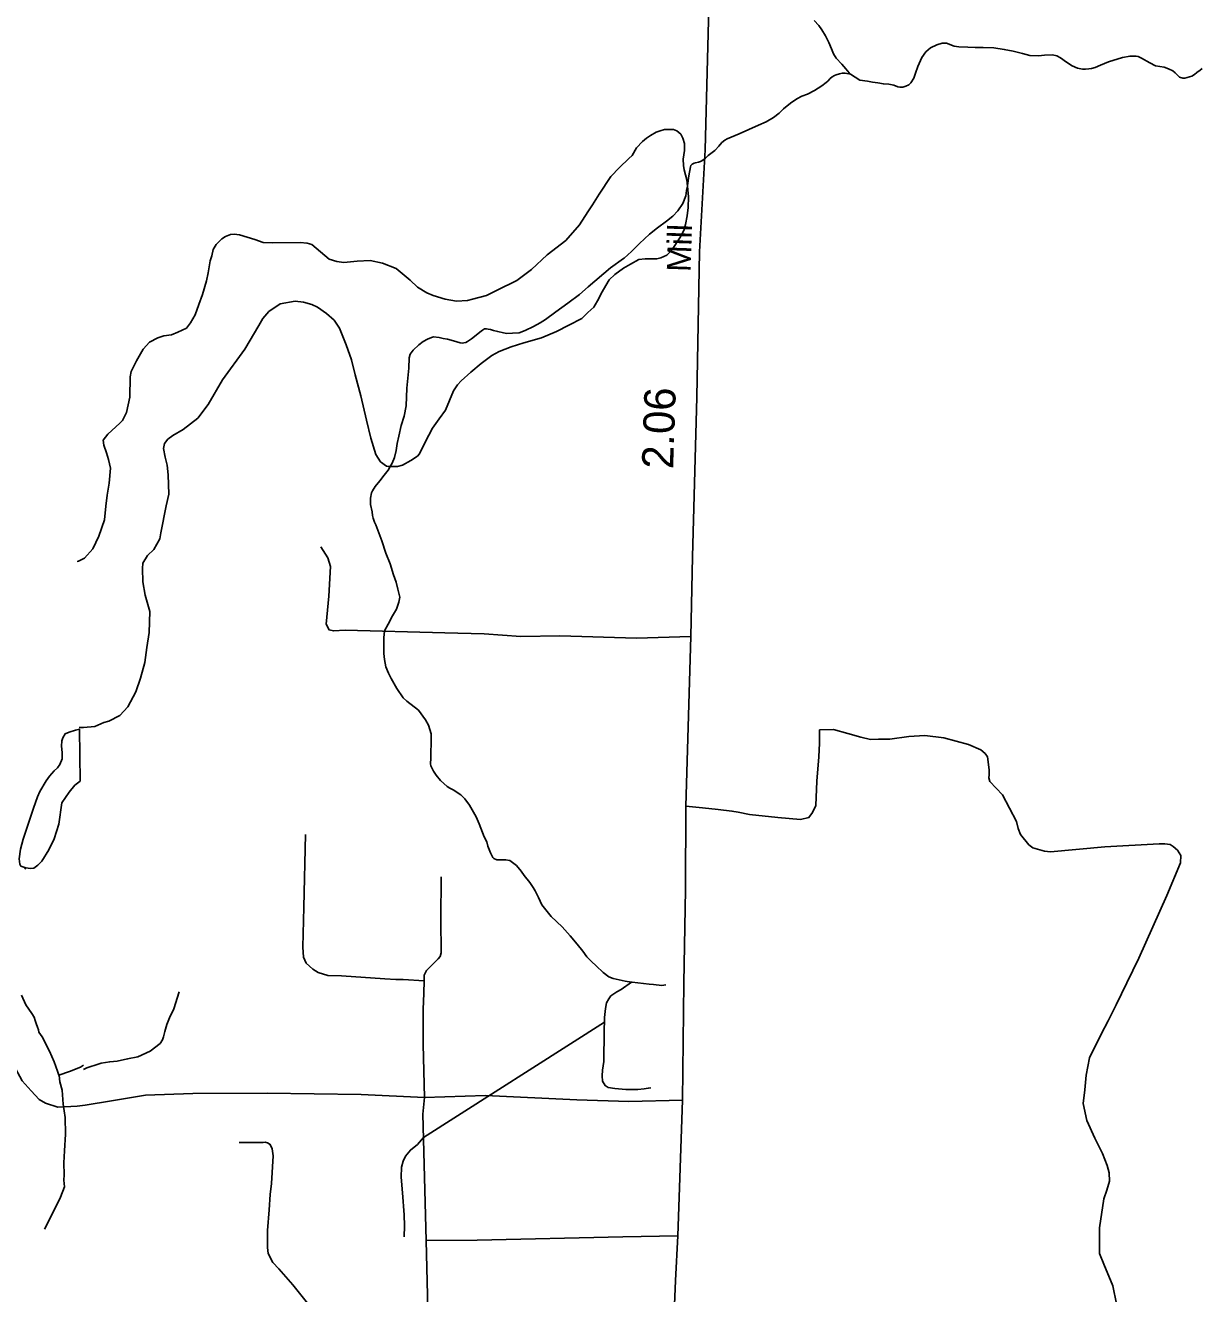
# Model space of a CAD drawing. Extents: x 2220236 to 2384410, y 720751 to 894131.
# Drawn here: x 2368989 to 2373685, y 868500 to 873564 of the extents above; entities that cross this region are included whole.
import ezdxf

# ---------------------------------------------------------------- set-up
doc = ezdxf.new("R2010")
doc.units = 0
doc.layers.add('Default', color=7, linetype='Continuous')

msp = doc.modelspace()

# ---------------------------------------------------------------- linework, layer by layer
at = {"layer": 'Default'}
msp.add_line((2370589.2, 868711.1), (2370602.6, 868192.7), dxfattribs=at)
for points in [[(2371501.1, 866759.3), (2371510.7, 866998.2), (2371541.7, 867643.1), (2371568.6, 868162.9), (2371585.6, 868552.4), (2371594.1, 868730.9), (2371612.5, 869271.9), (2371618.2, 869740.7), (2371624.5, 870111.8), (2371626.7, 870446.1), (2371646.1, 871123.1), (2371652.5, 871441.8), (2371670.6, 872079.1), (2371680.5, 872659.2), (2371703.5, 873067), (2371717.6, 873635.5)], [(2372138.9, 873583.2), (2372157.1, 873563.6), (2372169.7, 873546.1), (2372183.4, 873522), (2372197.7, 873496.2), (2372208, 873470.4), (2372216.2, 873450.3), (2372226.1, 873432.5), (2372248.5, 873408.8), (2372264.7, 873390.7), (2372278.7, 873374.9), (2372283, 873369.2)], [(2373688.2, 873391.6), (2373680.2, 873385.5), (2373666.2, 873375.9), (2373656.5, 873367.3), (2373646.4, 873361.3), (2373628.4, 873355.5), (2373618.1, 873352.7), (2373610.5, 873353.2), (2373596.5, 873357.4), (2373580.2, 873374.9), (2373569.9, 873382.7), (2373553.1, 873391), (2373536.1, 873396.8), (2373501.8, 873402), (2373478.7, 873414.2), (2373445.7, 873433.3), (2373431.7, 873439.3), (2373423.8, 873441.6), (2373399.8, 873441.4), (2373370, 873435.2), (2373313.9, 873418.1), (2373282.2, 873404.6), (2373260.2, 873396.3), (2373246.1, 873391.5), (2373235.2, 873390.2), (2373222.2, 873389.7), (2373210.2, 873389.2), (2373190.2, 873393.4), (2373168.2, 873403.1), (2373146.2, 873417), (2373121.9, 873434.8), (2373108, 873442.4), (2373089.8, 873446.7), (2373057.9, 873444.6), (2373034, 873442), (2372999.9, 873443.8), (2372969.9, 873451.6), (2372933.7, 873460.7), (2372897.6, 873468.2), (2372855.8, 873473.9), (2372813.7, 873475.6), (2372781.6, 873475.9), (2372751.8, 873477.1), (2372715.7, 873479), (2372697.6, 873480.7), (2372666.7, 873492.6), (2372649.7, 873492.7), (2372627.8, 873486), (2372603.6, 873474.4), (2372583.9, 873458), (2372568.2, 873435.9), (2372552.5, 873399.3), (2372542.7, 873373.5), (2372536.9, 873353.4), (2372525.1, 873334.9), (2372517.2, 873327.2), (2372505.2, 873320.9), (2372493.2, 873317.2), (2372481.2, 873316.7), (2372473.1, 873318.8), (2372457.1, 873324.7), (2372437.1, 873328.9), (2372415.2, 873330.4), (2372393.2, 873334.5), (2372371.1, 873337.6), (2372351.1, 873341.8), (2372320.9, 873345.4), (2372283, 873369.2)], [(2372283, 873369.2), (2372262.8, 873372.6), (2372251, 873372.9), (2372239.7, 873370.9), (2372226.9, 873366.1), (2372219.4, 873363.4), (2372211, 873358.1), (2372202.8, 873352.1), (2372192.6, 873341.7), (2372187.1, 873335.9), (2372168.6, 873322.7), (2372154, 873313.1), (2372139.4, 873303.5), (2372112.3, 873290), (2372089.7, 873280.9), (2372069.9, 873270.2), (2372044.6, 873252.8), (2372016.1, 873230.4), (2371998.4, 873214.1), (2371976.7, 873196), (2371947.6, 873179.2), (2371916.9, 873165.5), (2371839.1, 873131.1), (2371791.3, 873110.4), (2371782.1, 873105), (2371769.5, 873096.2), (2371757.6, 873082), (2371743.9, 873065.8), (2371742, 873064.1), (2371715.8, 873044), (2371704.2, 873033.7), (2371690.2, 873023.4), (2371684.7, 873020.5), (2371680.4, 873018.8), (2371676.4, 873017.8), (2371664.3, 873015.7), (2371659.6, 873013.9), (2371654.3, 873011.1), (2371651.2, 873009.4), (2371648.5, 873006.8), (2371646.4, 873004.4), (2371644.4, 872999.3), (2371638.8, 872963), (2371633.2, 872925), (2371632.7, 872921.8)], [(2369195.8, 871423.4), (2369201.2, 871424.4), (2369225.1, 871437), (2369258.6, 871473.6), (2369282.3, 871523.8), (2369305.7, 871589.5), (2369311, 871644), (2369316.4, 871687.6), (2369324.3, 871735.6), (2369329.6, 871795.8), (2369321.2, 871829.9), (2369313.1, 871857.4), (2369302.9, 871887.4), (2369300.6, 871907.7), (2369318.3, 871931.4), (2369366.1, 871976.2), (2369377.8, 871986.5), (2369393.5, 872018.4), (2369407.1, 872078.8), (2369408.3, 872160.9), (2369412, 872182.4), (2369433.5, 872225.1), (2369459.2, 872271.2), (2369484.9, 872299.5), (2369518.8, 872315.7), (2369542.5, 872323.8), (2369572.5, 872328.5), (2369598.5, 872338.5), (2369632.3, 872354.7), (2369648.8, 872375.8), (2369667.1, 872407.8), (2369681.9, 872449.4), (2369697.2, 872489.5), (2369712.6, 872543.5), (2369719.9, 872575.8), (2369727.7, 872623.6), (2369733.5, 872643.6), (2369739.3, 872669.3), (2369751.3, 872689.4), (2369773.2, 872711.7), (2369787.8, 872721.3), (2369808.9, 872728.8), (2369823.6, 872730.2), (2369844.8, 872727), (2369905.1, 872708.9), (2369939, 872697.1), (2369977.1, 872695.4), (2370087.1, 872696.7), (2370115, 872694.5), (2370133.1, 872689.6), (2370167.3, 872659.8), (2370202.9, 872630.8), (2370232.9, 872621.5), (2370261.5, 872616.8), (2370313.5, 872623), (2370365.6, 872625.1), (2370415.7, 872614.2), (2370469.8, 872592.6), (2370526.3, 872547.2), (2370554.7, 872518.8), (2370592.6, 872495.7), (2370616.9, 872485.3), (2370664.9, 872470.1), (2370710.8, 872463), (2370755, 872464.8), (2370774.9, 872471.2), (2370830.6, 872485.9), (2370872.5, 872506.4), (2370952.2, 872545.1), (2371009.6, 872589.3), (2371073.1, 872647.7), (2371146.6, 872704.7), (2371201.8, 872767), (2371235.3, 872819.2), (2371253.2, 872847.8), (2371280.9, 872889.9), (2371326.2, 872960), (2371361.9, 872996.7), (2371399.3, 873032.7), (2371411.4, 873044.8), (2371429.2, 873074.9), (2371452.8, 873099.7), (2371468.6, 873113.5), (2371484.6, 873124), (2371508.4, 873138.2), (2371523.4, 873142.8), (2371541.4, 873147.7), (2371558.2, 873148.4), (2371576.4, 873148.4), (2371589.7, 873142.3), (2371606.4, 873129), (2371613.7, 873113.7), (2371620.6, 873091.9), (2371621.1, 873064.8), (2371615.3, 873029.3), (2371616.9, 873004.8), (2371619.7, 872986.9)], [(2371619.7, 872986.9), (2371630.1, 872947.1), (2371632.7, 872921.8)], [(2371632.7, 872921.8), (2371629.4, 872905.2), (2371625.7, 872882.8), (2371613.9, 872852.7), (2371594.1, 872824.1), (2371574.4, 872802.7), (2371548.4, 872782), (2371512.7, 872755.9), (2371480.9, 872730), (2371441.4, 872693), (2371409.7, 872660.7), (2371380, 872634.6), (2371377.8, 872633), (2371326.1, 872596.4), (2371236.8, 872519.7), (2371201.4, 872488.7), (2371155.6, 872454.8), (2371107.8, 872420), (2371066.2, 872389.7), (2371044.4, 872375.6), (2371018.5, 872361.5), (2370984.6, 872345.3), (2370960.9, 872336.9), (2370934.8, 872335.1), (2370911.8, 872334.1), (2370898.3, 872336.8), (2370875.1, 872341.6), (2370858.5, 872345.9), (2370846.8, 872349.5), (2370836.7, 872351.4), (2370830.6, 872352), (2370822.6, 872351.7), (2370814.6, 872347.3), (2370804.1, 872339.5), (2370788.8, 872327.5), (2370771.2, 872312.7), (2370755.1, 872301.5), (2370748.2, 872297.8), (2370739.5, 872295.8), (2370733.3, 872295.6), (2370725, 872296.8), (2370699.1, 872304.8), (2370675.1, 872310.4), (2370657.1, 872313.9), (2370641.6, 872317.2), (2370619, 872319.7), (2370611.1, 872317.6), (2370595.2, 872311.3), (2370577.2, 872301.6), (2370559.9, 872288.5), (2370537.6, 872267), (2370525.6, 872251.1), (2370521.8, 872236.9), (2370520.1, 872195), (2370513, 872115.1), (2370509.7, 872044.3), (2370502.2, 872003), (2370490.4, 871966.5), (2370480.6, 871924.2), (2370473.2, 871894.3), (2370469.3, 871866.1), (2370463.7, 871838.1), (2370453.6, 871816.3), (2370445.5, 871802.1)], [(2371632.7, 872921.8), (2371636.7, 872879.1), (2371635.2, 872837.2), (2371631.4, 872803.4), (2371624.4, 872769.5), (2371618, 872744.7), (2371602, 872715.2), (2371571.7, 872668.9), (2371550.9, 872646.7), (2371526.4, 872635.8), (2371510.3, 872631.8), (2371499.2, 872631.3), (2371463.7, 872631.7), (2371439.2, 872628.9), (2371404.7, 872611.1), (2371377.4, 872594.5), (2371342.4, 872569.3), (2371319.9, 872547.7), (2371288.5, 872494), (2371278.7, 872473.8), (2371258.9, 872439.4), (2371235.2, 872417), (2371211.3, 872393.2), (2371159.6, 872366.5), (2371109.8, 872342.2), (2371050, 872316), (2370979.4, 872296.7), (2370928.6, 872280.6), (2370880.7, 872262.2), (2370851.4, 872246.2), (2370809.1, 872213.2), (2370767.7, 872178.7), (2370729.9, 872144.4), (2370715.3, 872129.2), (2370698.3, 872104.7), (2370667, 872027.7), (2370641.3, 871992.3), (2370615.5, 871956), (2370599.9, 871927.3), (2370576.4, 871881.3), (2370562.7, 871852.8), (2370554.9, 871843.4), (2370529, 871826.8), (2370495.1, 871808.2), (2370475.1, 871802.6), (2370455.1, 871802.5), (2370445.5, 871802.1)], [(2370445.5, 871802.1), (2370439.2, 871801.9), (2370431.1, 871803.9), (2370407.1, 871821.8), (2370388.8, 871849.8), (2370368.1, 871915.4), (2370351.7, 871987), (2370328.5, 872085.3), (2370305.9, 872169), (2370291.4, 872229.1), (2370270.7, 872289), (2370244, 872354.4), (2370221.7, 872386.3), (2370191.6, 872413.7), (2370155.3, 872439.4), (2370133.3, 872449.1), (2370099.3, 872459.1), (2370067.1, 872462.8), (2370007.3, 872452.1), (2369961.5, 872421.4), (2369937.9, 872393.5), (2369922, 872365.8), (2369865.1, 872270.6), (2369776.2, 872148.1), (2369719, 872049.7), (2369677.6, 871995.4), (2369620, 871950.4), (2369578.2, 871926.5), (2369558.6, 871911.9), (2369544.5, 871894.1), (2369540.7, 871874.1), (2369547.1, 871840), (2369555.6, 871808.3), (2369559.8, 871769.8), (2369562.6, 871692.1), (2369551.1, 871645.6), (2369530.1, 871538.1), (2369526.1, 871514.1), (2369502.6, 871471.3), (2369476.8, 871447.3), (2369459, 871416.9), (2369457.3, 871394.8), (2369457.9, 871341.4), (2369468.2, 871289.2), (2369486.7, 871223.6), (2369483.6, 871139), (2369474.4, 871079.6), (2369466.9, 871019.2), (2369449.4, 870957.1), (2369429.8, 870902.9), (2369398.7, 870842.6), (2369366.9, 870808.4), (2369323.2, 870786), (2369303, 870779.6), (2369267.4, 870764.9), (2369221.3, 870760.6), (2369204, 870759.9)], [(2370445.5, 871802.1), (2370437.9, 871787.8), (2370422.1, 871768.4), (2370404.4, 871745.4), (2370386.5, 871723.3), (2370374.9, 871705.6), (2370370.8, 871697.2), (2370367.1, 871675.9), (2370367.5, 871651.1), (2370373.7, 871621.9), (2370375.7, 871607.2), (2370378, 871595.9), (2370383.8, 871579.7), (2370388, 871569.9)], [(2370388, 871569.9), (2370412.7, 871506), (2370429.1, 871455.9), (2370445.4, 871413.9), (2370459.8, 871370.1), (2370470.1, 871340.3), (2370476.4, 871312.5), (2370484.7, 871280.1), (2370480.9, 871260.3), (2370471.1, 871232.7), (2370455.4, 871205.8), (2370437.5, 871172.3), (2370423.8, 871146.3), (2370420.1, 871118.3), (2370420.4, 871097.7), (2370420.7, 871075.5), (2370420.7, 871055.9), (2370422.9, 871032.2), (2370429.1, 871002), (2370439.3, 870977.8), (2370449.6, 870956.1), (2370471.8, 870915.9), (2370498.4, 870878.6), (2370512.3, 870865.2), (2370558.6, 870829.2), (2370587.2, 870791), (2370599.1, 870769.5), (2370609.7, 870735.5), (2370609.9, 870696.1), (2370608.1, 870661.4), (2370608.5, 870637.6), (2370606.6, 870615.5), (2370608.7, 870607.4), (2370618.8, 870585.6), (2370629.1, 870569.6), (2370647.2, 870548.1), (2370673.4, 870524.6), (2370683.4, 870518.4), (2370697.5, 870510.8), (2370727.8, 870490.8), (2370743.8, 870475), (2370762.1, 870449.6), (2370788.6, 870403), (2370800.9, 870375.5), (2370821.1, 870323.9), (2370831.3, 870303.7), (2370835.6, 870285.9), (2370845.9, 870260.1), (2370856, 870241.5), (2370860, 870237.7), (2370872.2, 870232.4), (2370886.2, 870232.1), (2370906.3, 870232.2), (2370924.2, 870228.9), (2370950.2, 870208.6), (2370968.3, 870187.1), (2370980.7, 870168.8), (2371003, 870140.9), (2371016.8, 870121.8), (2371025.2, 870107.4), (2371037.5, 870081.7), (2371051.7, 870051.8), (2371088.2, 870005.7), (2371132.5, 869964.9), (2371164.6, 869928.4), (2371193, 869895.1), (2371215.1, 869867.4), (2371231.5, 869845.1), (2371249.7, 869825.2), (2371267.8, 869807.9), (2371295.9, 869782.1), (2371318.2, 869764), (2371336.3, 869758.3), (2371384.4, 869747.1), (2371408.7, 869743.9)], [(2371646.1, 871123.1), (2371429.6, 871116.7), (2371122.9, 871126.2), (2370967.8, 871123.1), (2370821.3, 871133.7), (2370664.2, 871138), (2370265.7, 871148.6), (2370219, 871145.8), (2370202, 871150), (2370190.7, 871172.7), (2370200.6, 871284.6), (2370207.7, 871403.5), (2370196.4, 871437.5), (2370169.5, 871481.4)], [(2368991, 870200.2), (2368971.4, 870207), (2368967.1, 870215), (2368964.6, 870236.2), (2368969.6, 870274.8), (2368980.8, 870314.7), (2369006.7, 870393.9), (2369021.7, 870437.8), (2369038.5, 870482.8), (2369047.8, 870504.5), (2369073, 870547.6), (2369086.3, 870566.2), (2369103.9, 870586.6), (2369117.5, 870598.6), (2369127.1, 870612.8), (2369136.7, 870634.5), (2369135.9, 870660.8), (2369133.3, 870685.3), (2369135, 870706.7), (2369138.5, 870719.3), (2369148.3, 870735.1), (2369164.1, 870741.7), (2369189.7, 870749.9), (2369205, 870753.2)], [(2369205, 870753.2), (2369207.6, 870546.5)], [(2371626.7, 870446.1), (2371693.2, 870439), (2371755.5, 870433.3), (2371810.5, 870426.6), (2371834.6, 870422.3), (2371880.7, 870413.5), (2371993.3, 870400.8), (2372083.9, 870392.3), (2372117.8, 870400.8), (2372132, 870420.6), (2372144.7, 870448.9), (2372149, 870546.6), (2372157.5, 870642.9), (2372160.3, 870698.2), (2372160.3, 870750.6), (2372215.5, 870752), (2372273.5, 870736.4), (2372324.5, 870722.3), (2372364.1, 870712.4), (2372396.1, 870713.1), (2372440.1, 870713.7), (2372515.9, 870724.8), (2372580, 870727.7), (2372656, 870718.6), (2372754.3, 870692), (2372804.6, 870670.6), (2372820.8, 870656.9), (2372831, 870643.1), (2372837.7, 870591.1), (2372837.9, 870571.1), (2372836, 870559.1), (2372840.2, 870545.2), (2372891, 870491.9), (2372946.4, 870384.7), (2372952.8, 870356.7), (2372963, 870332.7), (2372995.7, 870291.3), (2373011.8, 870279.5), (2373057.9, 870266.2), (2373082, 870264.4), (2373299.6, 870283.3), (2373515.3, 870296.1), (2373538.2, 870295.9), (2373559.5, 870292.8), (2373571.6, 870284.8), (2373588.5, 870270.4), (2373602.1, 870249.3), (2373601.2, 870219.5), (2373546, 870089.2), (2373435.4, 869839.2), (2373386.8, 869740.7), (2373344.3, 869652.9), (2373311.8, 869589.2), (2373284.9, 869535.4), (2373238.2, 869440.5), (2373224, 869372.5), (2373219.8, 869313), (2373212.7, 869259.2), (2373226.8, 869191.2), (2373259.4, 869120.4), (2373289.1, 869059.5), (2373308.9, 869011.3), (2373316, 868981.6), (2373317.4, 868949), (2373306.8, 868912.2), (2373295.5, 868878.2), (2373277.1, 868762), (2373277.1, 868660.1), (2373295.5, 868617.6), (2373330.9, 868531.2), (2373345, 868458.9)], [(2368991, 870200.2), (2369009.8, 870197.7), (2369023.6, 870198.3), (2369039.8, 870210.4), (2369054.9, 870226.8), (2369083.6, 870271.3), (2369104.8, 870315.8), (2369123.1, 870374.7), (2369135, 870458.9), (2369164.1, 870502.1), (2369187.3, 870529.9), (2369197.1, 870538.5), (2369207.6, 870546.5)], [(2370107.2, 870332.8), (2370101.5, 870042.8), (2370097.7, 869882.7), (2370100.1, 869842.8), (2370110.5, 869819), (2370136.8, 869795.3), (2370159, 869781.6), (2370197.1, 869770.2), (2370251.2, 869769), (2370425, 869756.3), (2370468.8, 869753.5), (2370497.3, 869754.2), (2370581.4, 869749.2)], [(2368987, 870194.5), (2368991, 870200.2)], [(2370649.8, 870164.1), (2370648, 869994.1), (2370649.9, 869860.1), (2370646, 869846.2), (2370638, 869836), (2370608.6, 869807.6), (2370590.6, 869790.3), (2370582.1, 869771.9), (2370581.4, 869749.2)], [(2370582.8, 869283.3), (2370330.1, 869294.6), (2369955, 869300.3), (2369657.8, 869298.8), (2369469.5, 869291.8), (2369332.9, 869269.1), (2369228.2, 869252.1), (2369195.6, 869247.8), (2369119.2, 869243.6), (2369069.7, 869260.6), (2369044.2, 869274.8), (2369012.2, 869308.8), (2368976.3, 869349.8), (2368868.7, 869546.7), (2368846, 869590.6), (2368833.3, 869624.6), (2368827.6, 869667.1), (2368810.6, 869817.2)], [(2370581.4, 869749.2), (2370579.9, 869699.7), (2370577.1, 869634.5), (2370577.1, 869494.3), (2370582.8, 869283.3)], [(2371408.7, 869743.9), (2371368.7, 869714.4), (2371350.7, 869704.7), (2371338.6, 869696.8), (2371326.9, 869688.1), (2371319, 869676.4), (2371309.3, 869660.4), (2371305.4, 869638), (2371301.7, 869601.6), (2371301, 869583.6)], [(2371408.7, 869743.9), (2371412.5, 869743.2), (2371480.5, 869735.4), (2371496.6, 869733.7), (2371530.5, 869730.1), (2371546.5, 869732.3)], [(2369123.4, 869371.9), (2369117.9, 869388.1), (2369104.8, 869425.3), (2369085.7, 869467.2), (2369056.5, 869524.4), (2369043.8, 869544.3), (2369041.5, 869552.4), (2369037.5, 869563.7), (2369032.9, 869577.6), (2369028.5, 869589.6), (2369024.3, 869603.5), (2369015.9, 869618), (2368991.1, 869653), (2368974.2, 869690.8)], [(2369603.4, 869704.5), (2369582.2, 869636.2), (2369564.4, 869600.3), (2369554.7, 869573.7), (2369546.8, 869546.1), (2369541.1, 869525.5), (2369537.2, 869513.7), (2369527.4, 869497.9), (2369487.6, 869467.5), (2369437.9, 869445), (2369397.8, 869436.8), (2369355.9, 869428.4), (2369326.2, 869425.6), (2369292.1, 869419.2), (2369272.1, 869413.4), (2369246.4, 869405.1), (2369234.4, 869401.3), (2369226.4, 869396.9), (2369221.4, 869394.9)], [(2371301, 869583.6), (2370578.5, 869123.1), (2370554.6, 869095.2), (2370526.9, 869072.6), (2370506.9, 869048.8), (2370497.1, 869028.8), (2370491.5, 869004.7), (2370489.9, 868964.4), (2370494.5, 868902.2), (2370501.3, 868814.8), (2370503.7, 868770.5), (2370501.9, 868727)], [(2371301, 869583.6), (2371300.3, 869558.1), (2371300.4, 869506.5), (2371298.9, 869467.8), (2371299.3, 869426), (2371293.6, 869392.2), (2371291.8, 869369.9), (2371293.9, 869347.8), (2371304.2, 869330.2), (2371316.3, 869322.5), (2371342.3, 869318.5), (2371386.3, 869314.7), (2371414.3, 869315.1), (2371434.3, 869314.9), (2371460.2, 869317.8), (2371476.1, 869320), (2371486.2, 869322)], [(2369123.4, 869371.9), (2369165.8, 869386.8), (2369209.4, 869404.3), (2369221.9, 869411.4)], [(2369065.3, 868756.7), (2369092, 868809.3), (2369130.3, 868884.1), (2369145.3, 868926.4), (2369142.6, 868952.6), (2369144, 868974), (2369143, 869022.5), (2369145.6, 869070.2), (2369150.1, 869136.7), (2369148.4, 869202.3), (2369141, 869256.1), (2369135.7, 869312.7), (2369126.8, 869345.8), (2369124.2, 869370.3), (2369123.4, 869371.9)], [(2370582.8, 869283.3), (2370576.4, 869216.7), (2370589.2, 868711.1)], [(2371612.5, 869271.9), (2371398.1, 869266.3), (2371191.4, 869273.3), (2370826.2, 869290.3), (2370582.8, 869283.3)], [(2369842.9, 869102.8), (2369918.7, 869103.5), (2369938.8, 869103.5), (2369948.7, 869103.9), (2369950.8, 869103.2), (2369956.6, 869101.9), (2369966.9, 869095.7), (2369974.8, 869078), (2369979.2, 869050.2), (2369972.1, 868940), (2369966.7, 868895.4), (2369963.2, 868833.8), (2369956, 868751.3), (2369956.7, 868684.1), (2369958.9, 868659.5), (2369977.2, 868624.3), (2370001.5, 868598), (2370057.9, 868534.7), (2370159, 868407.6)], [(2371594.1, 868730.9), (2371374.7, 868726.6), (2370793, 868712.5), (2370589.2, 868711.1)]]:
    msp.add_lwpolyline(points, dxfattribs=at)

# ---------------------------------------------------------------- texts
for s, height, p in [('Mill', 95, (2371644.9, 872578.4)), ('2.06', 125, (2371575.4, 871791.2))]:
    msp.add_text(s, height=height, rotation=88.0562, dxfattribs=at).set_placement(p)

doc.saveas('drawing.dxf')
